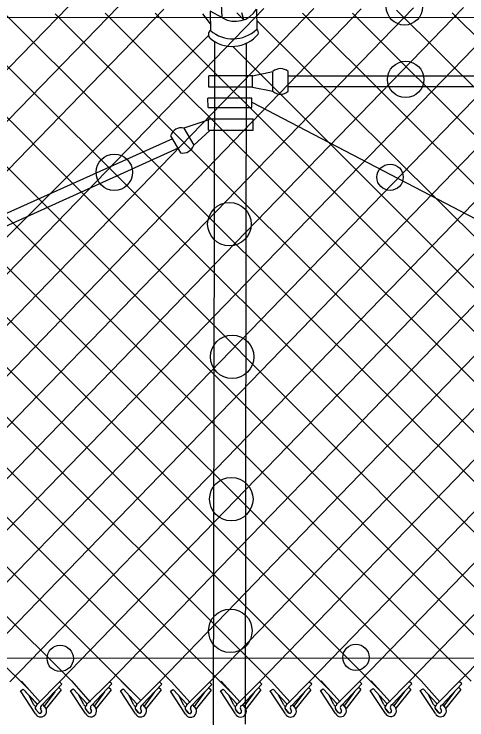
# Model space of a CAD drawing. Extents: x 0 to 1270, y 0 to 830.
# Drawn here: x 1008.4 to 1044.9, y 379.2 to 436.1 of the extents above; entities that cross this region are included whole.
import ezdxf

# ---------------------------------------------------------------- set-up
doc = ezdxf.new("R2010")
doc.units = 0
doc.layers.add('sb_Chainlink Fence', color=7, linetype='Continuous')
doc.layers.add('sb_Existing Structural Steel', color=7, linetype='Continuous')

msp = doc.modelspace()

# ---------------------------------------------------------------- linework, layer by layer
at = {"layer": 'sb_Chainlink Fence'}
for p, q in [((1044.256, 382.248), (1098.445, 437.888)), ((959.656, 382.241), (1012.777, 436.762)), ((963.885, 382.283), (1016.805, 436.76)), ((967.911, 382.293), (1020.441, 436.528)), ((975.97, 382.255), (1028.501, 436.578)), ((979.998, 382.277), (1032.527, 436.596)), ((984.024, 382.28), (1036.333, 436.546)), ((987.868, 382.225), (1040.568, 436.624)), ((991.895, 382.235), (1044.595, 436.654)), ((995.922, 382.227), (1048.626, 436.704)), ((999.953, 382.197), (1052.655, 436.703)), ((1003.982, 382.22), (1056.681, 436.721)), ((1008.008, 382.223), (1060.72, 436.718)), ((1012.023, 382.225), (1064.747, 436.729)), ((1016.05, 382.235), (1068.774, 436.758)), ((1020.077, 382.227), (1072.455, 436.486)), ((1024.108, 382.197), (1076.833, 436.807)), ((1039.188, 436.446), (1094.487, 381.494)), ((1040.228, 382.257), (1093.004, 436.872)), ((959.234, 435.901), (1012.978, 382.299)), ((963.261, 435.93), (1017.794, 381.5)), ((967.292, 435.981), (1021.036, 382.261)), ((971.321, 435.979), (1025.823, 381.429)), ((975.347, 435.997), (1029.091, 382.286)), ((979.386, 435.995), (1033.889, 381.456)), ((983.413, 436.005), (1037.915, 381.466)), ((987.44, 436.034), (1041.184, 382.312)), ((991.471, 436.085), (1045.215, 382.282)), ((995.499, 436.084), (1050.002, 381.45)), ((999.526, 436.102), (1054.165, 381.12)), ((1003.616, 436.109), (1058.258, 381.502)), ((1007.643, 436.119), (1061.526, 382.348)), ((1011.67, 436.148), (1066.316, 381.464)), ((1015.701, 436.199), (1070.371, 381.556)), ((1019.729, 436.198), (1074.415, 381.576)), ((1031.622, 436.195), (1085.642, 382.286)), ((1035.648, 436.213), (1090.432, 381.402)), ((1043.689, 436.242), (1098.531, 381.514)), ((954.999, 435.823), (1009.71, 381.434)), ((1027.943, 435.607), (1082.374, 381.44)), ((971.938, 382.285), (1024.06, 434.433)), ((1026.037, 433.482), (1077.739, 381.642)), ((1028.136, 382.22), (1074.01, 429.73)), ((1032.163, 382.223), (1074.148, 425.657)), ((1036.202, 382.246), (1076.173, 423.598)), ((1012.978, 382.299), (1014.495, 380.59)), ((1033.13, 382.31), (1034.647, 380.601)), ((1037.156, 382.32), (1038.674, 380.611)), ((1041.184, 382.312), (1042.701, 380.603)), ((1008.951, 382.289), (1010.468, 380.58)), ((1010.209, 380.404), (1012.023, 382.225)), ((1010.608, 380.333), (1012.221, 382.046)), ((1012.154, 381.583), (1011.956, 381.762)), ((1012.221, 382.046), (1012.023, 382.225)), ((1014.236, 380.414), (1016.05, 382.235)), ((1014.635, 380.343), (1016.247, 382.056)), ((1016.18, 381.593), (1015.982, 381.772)), ((1016.247, 382.056), (1016.05, 382.235)), ((1017.005, 382.291), (1018.583, 380.71)), ((1018.263, 380.406), (1020.077, 382.227)), ((1018.662, 380.334), (1020.275, 382.048)), ((1020.207, 381.585), (1020.01, 381.764)), ((1020.275, 382.048), (1020.077, 382.227)), ((1021.036, 382.261), (1022.554, 380.552)), ((1022.294, 380.376), (1024.108, 382.197)), ((1022.693, 380.305), (1024.306, 382.018)), ((1024.239, 381.555), (1024.041, 381.734)), ((1024.306, 382.018), (1024.108, 382.197)), ((1025.064, 382.283), (1026.582, 380.574)), ((1026.323, 380.398), (1028.136, 382.22)), ((1026.721, 380.327), (1028.334, 382.04)), ((1028.267, 381.577), (1028.069, 381.757)), ((1028.334, 382.04), (1028.136, 382.22)), ((1029.091, 382.286), (1030.608, 380.577)), ((1030.349, 380.401), (1032.163, 382.223)), ((1030.748, 380.33), (1032.361, 382.043)), ((1032.293, 381.58), (1032.096, 381.76)), ((1032.361, 382.043), (1032.163, 382.223)), ((1034.388, 380.425), (1036.202, 382.246)), ((1034.787, 380.354), (1036.4, 382.067)), ((1036.332, 381.604), (1036.135, 381.783)), ((1036.4, 382.067), (1036.202, 382.246)), ((1038.415, 380.435), (1040.228, 382.257)), ((1038.814, 380.364), (1040.426, 382.077)), ((1040.359, 381.614), (1040.161, 381.794)), ((1040.426, 382.077), (1040.228, 382.257)), ((1042.442, 380.427), (1044.256, 382.248)), ((1042.841, 380.356), (1044.454, 382.069)), ((1044.386, 381.606), (1044.188, 381.785)), ((1044.454, 382.069), (1044.256, 382.248)), ((1008.879, 381.495), (1009.102, 381.647)), ((1010.097, 379.65), (1008.879, 381.495)), ((1009.102, 381.647), (1010.18, 380.485)), ((1009.102, 381.647), (1010.187, 380.479)), ((1011.634, 381.417), (1010.785, 380.262)), ((1012.154, 381.583), (1010.947, 380.066)), ((1012.906, 381.505), (1013.128, 381.657)), ((1014.124, 379.661), (1012.906, 381.505)), ((1013.128, 381.657), (1014.206, 380.496)), ((1013.128, 381.657), (1014.213, 380.489)), ((1013.985, 380.388), (1013.579, 381.164)), ((1015.661, 381.427), (1014.812, 380.272)), ((1016.18, 381.593), (1014.974, 380.076)), ((1016.933, 381.497), (1017.156, 381.649)), ((1018.151, 379.652), (1016.933, 381.497)), ((1017.156, 381.649), (1018.234, 380.487)), ((1017.156, 381.649), (1018.241, 380.48)), ((1019.688, 381.419), (1018.839, 380.264)), ((1020.207, 381.585), (1019.001, 380.067)), ((1020.964, 381.467), (1021.187, 381.619)), ((1022.182, 379.623), (1020.964, 381.467)), ((1021.187, 381.619), (1022.265, 380.458)), ((1021.187, 381.619), (1022.272, 380.451)), ((1023.719, 381.389), (1022.871, 380.234)), ((1024.239, 381.555), (1023.032, 380.038)), ((1024.992, 381.489), (1025.215, 381.642)), ((1026.21, 379.645), (1024.992, 381.489)), ((1025.215, 381.642), (1026.293, 380.48)), ((1025.215, 381.642), (1026.3, 380.473)), ((1027.747, 381.411), (1026.899, 380.256)), ((1028.267, 381.577), (1027.061, 380.06)), ((1029.019, 381.492), (1029.242, 381.645)), ((1030.237, 379.648), (1029.019, 381.492)), ((1029.242, 381.645), (1030.32, 380.483)), ((1029.242, 381.645), (1030.327, 380.476)), ((1031.774, 381.414), (1030.925, 380.259)), ((1032.293, 381.58), (1031.087, 380.063)), ((1033.058, 381.516), (1033.281, 381.668)), ((1034.276, 379.672), (1033.058, 381.516)), ((1033.281, 381.668), (1034.359, 380.507)), ((1033.281, 381.668), (1034.366, 380.5)), ((1034.137, 380.399), (1033.731, 381.175)), ((1035.813, 381.438), (1034.964, 380.283)), ((1036.332, 381.604), (1035.126, 380.087)), ((1037.084, 381.526), (1037.307, 381.679)), ((1038.303, 379.682), (1037.084, 381.526)), ((1037.307, 381.679), (1038.385, 380.517)), ((1037.307, 381.679), (1038.392, 380.51)), ((1038.164, 380.41), (1037.758, 381.185)), ((1039.84, 381.448), (1038.991, 380.293)), ((1040.359, 381.614), (1039.153, 380.097)), ((1041.112, 381.518), (1041.335, 381.67)), ((1042.33, 379.674), (1041.112, 381.518)), ((1041.335, 381.67), (1042.413, 380.509)), ((1041.335, 381.67), (1042.419, 380.502)), ((1042.191, 380.401), (1041.785, 381.177)), ((1043.867, 381.44), (1043.018, 380.285)), ((1044.386, 381.606), (1043.18, 380.089)), ((1009.958, 380.378), (1009.552, 381.154)), ((1018.012, 380.38), (1017.606, 381.156)), ((1022.043, 380.35), (1021.638, 381.126)), ((1026.072, 380.373), (1025.666, 381.148)), ((1030.098, 380.376), (1029.692, 381.151)), ((1010.584, 379.886), (1010.502, 380.063)), ((1010.502, 380.057), (1010.584, 379.89)), ((1010.676, 380.38), (1010.923, 380.087)), ((1010.679, 380.376), (1010.924, 380.086)), ((1010.923, 380.087), (1010.941, 380.053)), ((1010.941, 380.053), (1010.957, 380.017)), ((1014.611, 379.896), (1014.529, 380.073)), ((1014.529, 380.067), (1014.61, 379.9)), ((1014.702, 380.391), (1014.95, 380.097)), ((1014.706, 380.386), (1014.951, 380.096)), ((1014.95, 380.097), (1014.968, 380.063)), ((1014.968, 380.063), (1014.984, 380.027)), ((1018.638, 379.888), (1018.556, 380.065)), ((1018.556, 380.059), (1018.638, 379.892)), ((1018.729, 380.382), (1018.977, 380.089)), ((1018.733, 380.378), (1018.978, 380.088)), ((1018.977, 380.089), (1018.995, 380.055)), ((1018.995, 380.055), (1019.011, 380.019)), ((1022.669, 379.858), (1022.587, 380.035)), ((1022.587, 380.029), (1022.669, 379.862)), ((1022.761, 380.352), (1023.008, 380.059)), ((1022.764, 380.348), (1023.009, 380.058)), ((1023.008, 380.059), (1023.026, 380.025)), ((1023.026, 380.025), (1023.042, 379.989)), ((1026.697, 379.88), (1026.616, 380.057)), ((1026.616, 380.051), (1026.697, 379.884)), ((1026.789, 380.375), (1027.037, 380.082)), ((1026.792, 380.37), (1027.038, 380.081)), ((1027.037, 380.082), (1027.055, 380.048)), ((1027.055, 380.048), (1027.07, 380.011)), ((1030.724, 379.883), (1030.642, 380.06)), ((1030.642, 380.054), (1030.724, 379.887)), ((1030.815, 380.378), (1031.063, 380.085)), ((1030.819, 380.373), (1031.064, 380.084)), ((1031.063, 380.085), (1031.081, 380.051)), ((1031.081, 380.051), (1031.097, 380.014)), ((1034.763, 379.907), (1034.681, 380.084)), ((1034.681, 380.078), (1034.763, 379.911)), ((1034.854, 380.402), (1035.102, 380.108)), ((1034.858, 380.397), (1035.103, 380.107)), ((1035.102, 380.108), (1035.12, 380.074)), ((1035.12, 380.074), (1035.136, 380.038)), ((1038.79, 379.917), (1038.708, 380.094)), ((1038.708, 380.088), (1038.789, 379.921)), ((1038.881, 380.412), (1039.129, 380.119)), ((1038.884, 380.407), (1039.13, 380.118)), ((1039.129, 380.119), (1039.147, 380.085)), ((1039.147, 380.085), (1039.163, 380.048)), ((1042.817, 379.909), (1042.735, 380.086)), ((1042.735, 380.08), (1042.817, 379.913)), ((1042.908, 380.403), (1043.156, 380.11)), ((1042.912, 380.399), (1043.157, 380.109)), ((1043.156, 380.11), (1043.174, 380.076)), ((1043.174, 380.076), (1043.19, 380.04)), ((1010.323, 379.743), (1010.121, 379.985)), ((1010.121, 379.985), (1010.343, 379.721)), ((1014.35, 379.753), (1014.148, 379.995)), ((1014.148, 379.995), (1014.37, 379.732)), ((1018.377, 379.745), (1018.175, 379.987)), ((1018.175, 379.987), (1018.397, 379.723)), ((1022.408, 379.715), (1022.206, 379.957)), ((1022.206, 379.957), (1022.428, 379.693)), ((1026.436, 379.737), (1026.234, 379.979)), ((1026.234, 379.979), (1026.457, 379.716)), ((1030.463, 379.74), (1030.261, 379.982)), ((1030.261, 379.982), (1030.483, 379.719)), ((1034.502, 379.764), (1034.3, 380.006)), ((1034.3, 380.006), (1034.522, 379.743)), ((1038.528, 379.774), (1038.326, 380.016)), ((1038.326, 380.016), (1038.549, 379.753)), ((1042.556, 379.766), (1042.354, 380.008)), ((1042.354, 380.008), (1042.576, 379.744))]:
    msp.add_line(p, q, dxfattribs=at)
for centre, radius, start, end in [((1010.084, 380.4), 0.128, 189.9304, 40.9785), ((1010.251, 380.127), 0.192, 126.9947, 219.7983), ((1010.256, 380.126), 0.195, 127.7656, 226.3328), ((1010.516, 379.858), 0.468, 206.3202, 29.2269), ((1010.696, 380.143), 0.209, 114.8422, 203.5167), ((1014.111, 380.41), 0.128, 189.9304, 40.9785), ((1014.277, 380.137), 0.192, 126.9947, 219.7983), ((1014.283, 380.136), 0.195, 127.7656, 226.3328), ((1014.543, 379.868), 0.468, 206.3202, 29.2269), ((1014.723, 380.153), 0.209, 114.8422, 203.5167), ((1018.138, 380.402), 0.128, 189.9304, 40.9785), ((1018.304, 380.128), 0.192, 126.9947, 219.7983), ((1018.31, 380.128), 0.195, 127.7656, 226.3328), ((1018.57, 379.86), 0.468, 206.3202, 29.2269), ((1018.75, 380.144), 0.209, 114.8422, 203.5167), ((1022.169, 380.372), 0.128, 189.9304, 40.9785), ((1022.336, 380.099), 0.192, 126.9947, 219.7983), ((1022.341, 380.098), 0.195, 127.7656, 226.3328), ((1022.601, 379.83), 0.468, 206.3202, 29.2269), ((1022.781, 380.115), 0.209, 114.8422, 203.5167), ((1026.198, 380.395), 0.128, 189.9304, 40.9785), ((1026.364, 380.121), 0.192, 126.9947, 219.7983), ((1026.369, 380.121), 0.195, 127.7656, 226.3328), ((1026.63, 379.852), 0.468, 206.3202, 29.2269), ((1026.809, 380.137), 0.209, 114.8422, 203.5167), ((1030.224, 380.398), 0.128, 189.9304, 40.9785), ((1030.39, 380.124), 0.192, 126.9947, 219.7983), ((1030.396, 380.124), 0.195, 127.7656, 226.3328), ((1030.656, 379.855), 0.468, 206.3202, 29.2269), ((1030.836, 380.14), 0.209, 114.8422, 203.5167), ((1034.263, 380.421), 0.128, 189.9304, 40.9785), ((1034.429, 380.148), 0.192, 126.9947, 219.7983), ((1034.435, 380.147), 0.195, 127.7656, 226.3328), ((1034.695, 379.879), 0.468, 206.3202, 29.2269), ((1034.875, 380.164), 0.209, 114.8422, 203.5167), ((1038.29, 380.432), 0.128, 189.9304, 40.9785), ((1038.456, 380.158), 0.192, 126.9947, 219.7983), ((1038.461, 380.158), 0.195, 127.7656, 226.3328), ((1038.722, 379.889), 0.468, 206.3202, 29.2269), ((1038.902, 380.174), 0.209, 114.8422, 203.5167), ((1042.317, 380.423), 0.128, 189.9304, 40.9785), ((1042.483, 380.15), 0.192, 126.9947, 219.7983), ((1042.489, 380.149), 0.195, 127.7656, 226.3328), ((1042.749, 379.881), 0.468, 206.3202, 29.2269), ((1042.929, 380.166), 0.209, 114.8422, 203.5167), ((1010.439, 379.84), 0.152, 219.8632, 17.4852), ((1010.44, 379.839), 0.152, 230.7826, 19.2656), ((1014.466, 379.85), 0.152, 219.8632, 17.4852), ((1014.467, 379.85), 0.152, 230.7826, 19.2656), ((1018.493, 379.842), 0.152, 219.8632, 17.4852), ((1018.494, 379.841), 0.152, 230.7826, 19.2656), ((1022.524, 379.812), 0.152, 219.8632, 17.4852), ((1022.525, 379.812), 0.152, 230.7826, 19.2656), ((1026.553, 379.835), 0.152, 219.8632, 17.4852), ((1026.553, 379.834), 0.152, 230.7826, 19.2656), ((1030.579, 379.838), 0.152, 219.8632, 17.4852), ((1030.58, 379.837), 0.152, 230.7826, 19.2656), ((1034.618, 379.861), 0.152, 219.8632, 17.4852), ((1034.619, 379.861), 0.152, 230.7826, 19.2656), ((1038.645, 379.872), 0.152, 219.8632, 17.4852), ((1038.645, 379.871), 0.152, 230.7826, 19.2656), ((1042.672, 379.863), 0.152, 219.8632, 17.4852), ((1042.673, 379.863), 0.152, 230.7826, 19.2656)]:
    msp.add_arc(centre, radius, start, end, dxfattribs=at)
at = {"layer": 'sb_Existing Structural Steel'}
for p, q in [((1025.016, 437.89), (1025.104, 435.883)), ((1027.909, 436.517), (1027.921, 434.905)), ((831.288, 435.728), (1116.816, 435.951)), ((1023.562, 436.146), (1024.174, 435.345)), ((1024.182, 436.362), (1024.19, 434.819)), ((1025.163, 435.821), (1024.182, 436.362)), ((1026.893, 435.671), (1026.319, 436.231)), ((1026.893, 435.671), (1026.712, 436.228)), ((1024.445, 378.767), (1024.542, 433.936)), ((1027.02, 378.817), (1027.111, 433.804)), ((1027.59, 431.158), (1029.227, 431.485)), ((1029.227, 429.909), (1029.227, 431.485)), ((1030.465, 429.909), (1030.465, 431.485)), ((1024.054, 430.236), (1024.054, 431.151)), ((1027.598, 431.151), (1024.054, 431.151)), ((1027.59, 430.236), (1027.59, 431.158)), ((1030.462, 431.15), (1112.934, 431.144)), ((1027.584, 430.235), (1024.054, 430.235)), ((1027.59, 430.236), (1029.227, 429.909)), ((1030.466, 430.285), (1112.971, 430.274)), ((1027.538, 429.346), (1023.996, 429.344)), ((1024.001, 428.594), (1023.996, 429.344)), ((1027.536, 429.021), (1065.069, 409.414)), ((1027.537, 428.594), (1027.538, 429.346)), ((1024.006, 428.593), (1027.537, 428.593)), ((1024.059, 427.605), (1022.053, 426.926)), ((1024.041, 426.77), (1024.041, 427.692)), ((1024.041, 427.678), (1027.633, 427.678)), ((1027.633, 426.757), (1027.633, 427.678)), ((1022.053, 426.926), (1022.842, 425.561)), ((1024.155, 426.746), (1022.842, 425.561)), ((1024.041, 426.756), (1027.626, 426.756)), ((1020.981, 426.307), (1021.77, 424.942)), ((1021.134, 426.064), (935.175, 387.44)), ((1021.578, 425.295), (935.574, 386.225)), ((440.979, 383.869), (1116.811, 384.201))]:
    msp.add_line(p, q, dxfattribs=at)
for centre, radius in [((1039.837, 436.713), 1.465), ((1039.932, 430.859), 1.465), ((1016.438, 423.36), 1.465), ((1038.68, 422.962), 1.06), ((1025.72, 419.171), 1.752), ((1025.943, 408.462), 1.752), ((1025.874, 396.98), 1.752), ((1025.797, 386.352), 1.752), ((1012.08, 384.12), 1.06), ((1035.922, 384.203), 1.06)]:
    msp.add_circle(centre, radius, dxfattribs=at)
for centre, radius, start, end in [((1026.183, 437.562), 2.018, 239.6437, 328.8146), ((1024.455, 434.486), 0.425, 128.4858, 220.3398), ((1026.008, 436.88), 2.748, 228.5933, 314.1189), ((1027.747, 434.635), 0.322, 339.5752, 57.1594), ((1025.941, 436.24), 2.719, 228.2691, 320.8188), ((1029.846, 430.83), 0.901, 46.6143, 133.3857), ((1029.846, 430.563), 0.901, 226.6143, 313.3857), ((1021.845, 426.049), 0.901, 76.6143, 163.3857), ((1021.978, 425.818), 0.901, 256.6143, 343.3857)]:
    msp.add_arc(centre, radius, start, end, dxfattribs=at)

doc.saveas('drawing.dxf')
